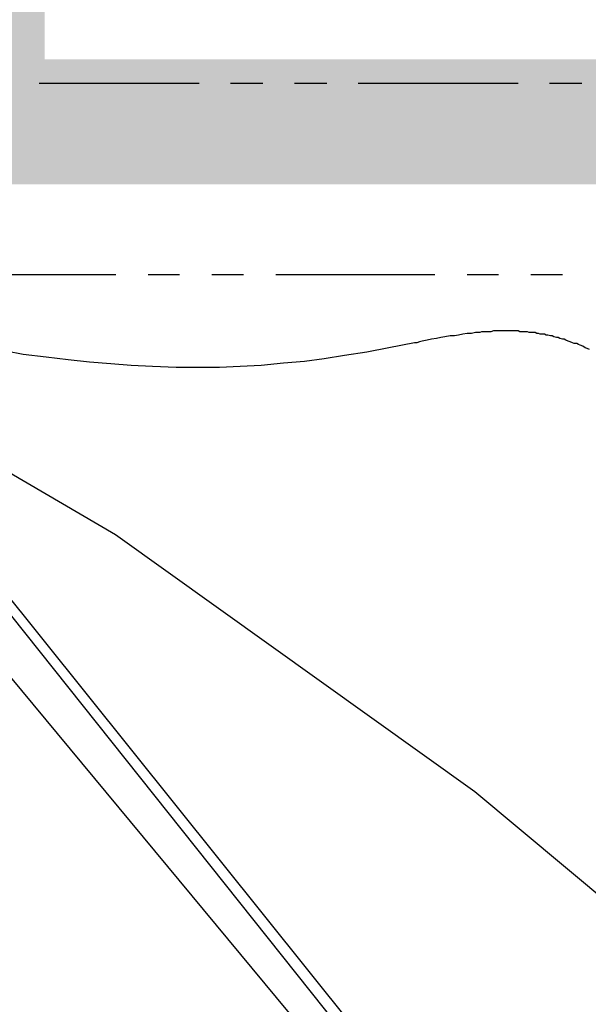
# Model space of a CAD drawing. Header units: feet. Extents: x -79 to 198, y -22 to 181.
# Tile 269 of 271: x 106.47 to 115.38, y 148.81 to 164.26. Entities that reach past the tile are written whole.
import ezdxf
from ezdxf.enums import TextEntityAlignment as Align

# ---------------------------------------------------------------- set-up
doc = ezdxf.new("R2010")
doc.units = ezdxf.units.FT
for name, color, linetype in [('A-AREA-UNIDAD', 30, 'CONTINUOUS'), ('A-LINEA', 7, 'CONTINUOUS'), ('A-TEXTO-PDF', 3, 'CONTINUOUS')]:
    doc.layers.add(name, color=color, linetype=linetype)

msp = doc.modelspace()

# ---------------------------------------------------------------- linework, layer by layer
at = {"layer": 'A-AREA-UNIDAD'}
msp.add_lwpolyline([(121.04, 145.4933), (117.2, 149.1378), (113.6, 152.1422), (107.968, 156.1778), (103.04, 159.0578), (102.96, 159.3778), (98.112, 161.6889), (96.768, 162.0089), (95.552, 161.9378), (92.96, 160.8533), (91.12, 160.3733), (91.072, 159.9822), (84.64, 159.7333), (77.088, 158.7733), (69.6, 157.2089), (65.312, 155.9822), (58.752, 153.6889), (58.72, 153.5289), (55.28, 152.2133)], dxfattribs=at)
at = {"layer": 'A-LINEA'}
for p, q in [((109.28, 163.2578), (106.7733, 163.2578)), ((110.28, 163.2578), (109.7733, 163.2578)), ((111.28, 163.2578), (110.7733, 163.2578)), ((114.28, 163.2578), (111.7733, 163.2578)), ((115.28, 163.2578), (114.7733, 163.2578)), ((140.7504, 112.4542), (100.776, 160.6287)), ((107.9733, 160.2578), (105.48, 160.2578)), ((108.9733, 160.2578), (108.48, 160.2578)), ((109.9733, 160.2578), (109.48, 160.2578)), ((112.9733, 160.2578), (110.48, 160.2578)), ((113.9733, 160.2578), (113.48, 160.2578)), ((114.9733, 160.2578), (114.48, 160.2578)), ((140.5969, 112.4055), (103.0856, 159.2112)), ((140.277, 112.3118), (103.3057, 158.7075))]:
    msp.add_line(p, q, dxfattribs=at)
msp.add_lwpolyline([(115.4, 159.0844), (115.36, 159.0978), (115.3333, 159.1111), (115.2933, 159.1378), (115.2533, 159.1511), (115.2267, 159.1644), (115.2, 159.1778), (115.16, 159.1778), (115.1333, 159.1911), (115.0933, 159.2044), (115.0667, 159.2178), (115.0267, 159.2311), (115, 159.2444), (114.9733, 159.2444), (114.9333, 159.2578), (114.9067, 159.2711), (114.88, 159.2711), (114.84, 159.2844), (114.8133, 159.2978), (114.7867, 159.2978), (114.7467, 159.3111), (114.72, 159.3111), (114.6933, 159.3244), (114.6667, 159.3244), (114.6267, 159.3244), (114.6, 159.3378), (114.5733, 159.3378), (114.5467, 159.3511), (114.52, 159.3511), (114.48, 159.3511), (114.4533, 159.3511), (114.4267, 159.3644), (114.4, 159.3644), (114.3733, 159.3644), (114.3333, 159.3644), (114.3067, 159.3644), (114.28, 159.3778), (114.2533, 159.3778), (114.2133, 159.3778), (114.1867, 159.3778), (114.16, 159.3778), (114.1333, 159.3778), (114.1067, 159.3778), (114.0667, 159.3778), (114.04, 159.3778), (114.0133, 159.3778), (113.9867, 159.3778), (113.9467, 159.3778), (113.92, 159.3778), (113.8933, 159.3778), (113.8533, 159.3644), (113.8267, 159.3644), (113.8, 159.3644), (113.7733, 159.3644), (113.7333, 159.3644), (113.7067, 159.3644), (113.68, 159.3511), (113.6133, 159.3511), (113.5467, 159.3378), (113.48, 159.3378), (113.4133, 159.3244), (113.3467, 159.3111), (113.28, 159.2978), (113.2133, 159.2978), (113.1333, 159.2844), (113.0667, 159.2711), (113, 159.2578), (112.92, 159.2444), (112.8533, 159.2311), (112.7733, 159.2178), (112.7333, 159.2044), (112.6933, 159.1911), (112.6533, 159.1911), (112.2533, 159.1111), (111.9067, 159.0444), (111.56, 158.9911), (111.24, 158.9378), (110.9333, 158.8978), (110.6, 158.8711), (110.2533, 158.8311), (109.92, 158.8178), (109.6, 158.8044), (109.2667, 158.8044), (108.92, 158.8044), (108.5467, 158.8178), (108.2133, 158.8311), (107.8933, 158.8578), (107.56, 158.8844), (107.2267, 158.9244), (106.88, 158.9644), (106.52, 159.0044), (106.2533, 159.0578)], dxfattribs=at)

# ---------------------------------------------------------------- texts
at = {"layer": 'A-TEXTO-PDF'}
msp.add_text('TNEMHCAORCNE', height=17.716, dxfattribs=at).set_placement((17.1598, 161.6769), align=Align.CENTER)

doc.saveas('drawing.dxf')
